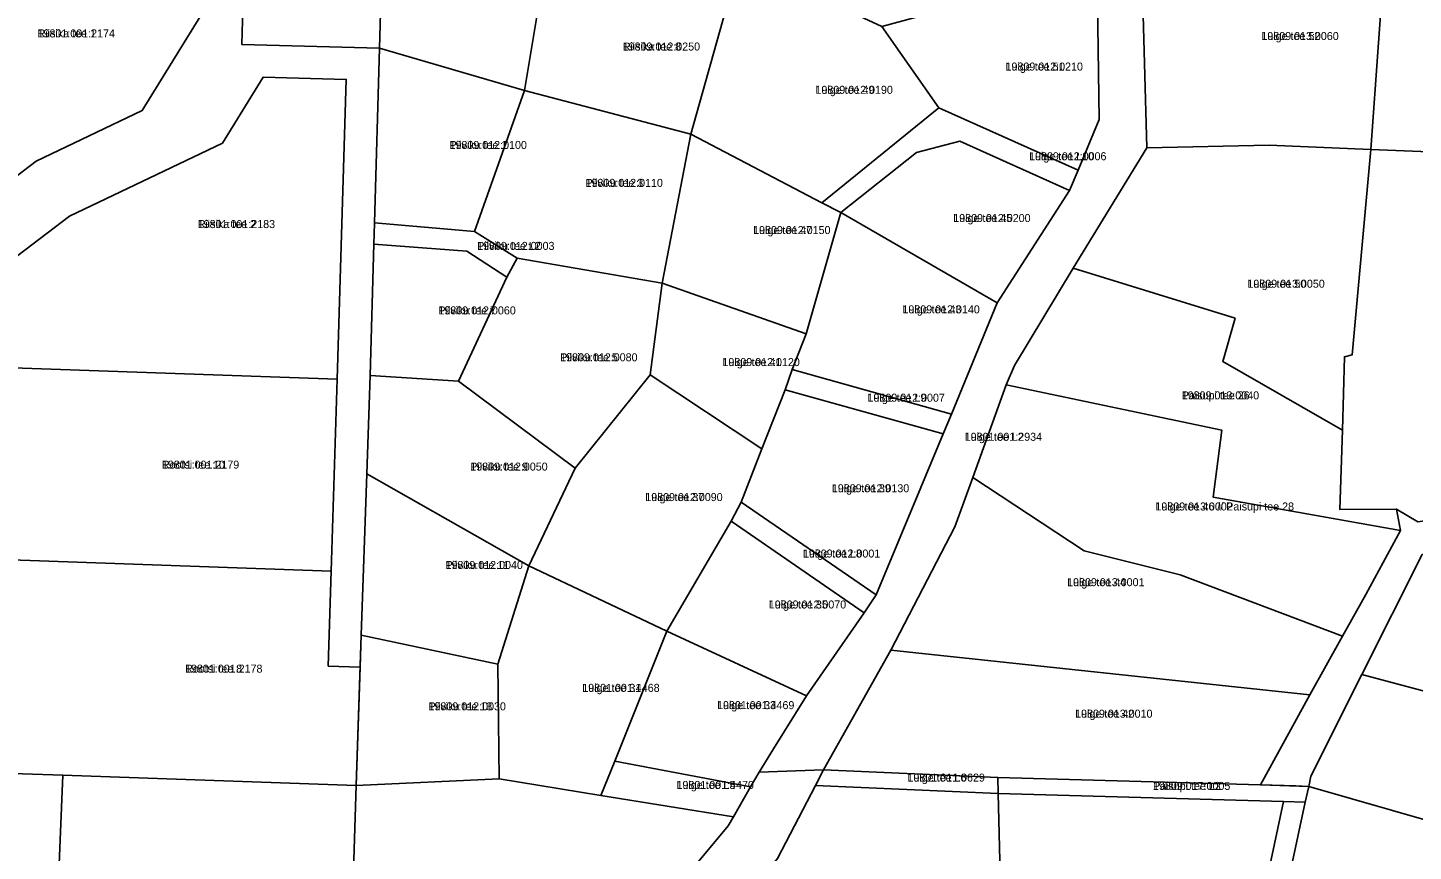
# Model space of a CAD drawing. Extents: x 516875 to 535633, y 6574491 to 6593094.
# Drawn here: x 520301.5 to 520561.2, y 6589156.4 to 6589310.7 of the extents above; entities that cross this region are included whole.
import ezdxf

# ---------------------------------------------------------------- set-up
doc = ezdxf.new("R2010")
doc.units = 0
for name, color, linetype in [('L_AADRESS', 7, 'Continuous'), ('PIIR', 7, 'Continuous'), ('TUNNUS', 7, 'Continuous')]:
    doc.layers.add(name, color=color, linetype=linetype)

msp = doc.modelspace()

# ---------------------------------------------------------------- linework, layer by layer
at = {"layer": 'PIIR'}
for points in [[(520266.75, 6589346.61), (520346.28, 6589333), (520322.95, 6589295.24), (520303.07, 6589285.75), (520283.99, 6589271.23), (520277.85, 6589298.17), (520273.36, 6589316.96), (520268.86, 6589336.91)], [(520368.13, 6589331.22), (520367.43, 6589306.88), (520341.61, 6589307.62), (520341.8, 6589314.33), (520350.17, 6589327.88)], [(520368.13, 6589331.22), (520397.97, 6589319.3), (520394.64, 6589298.97), (520367.43, 6589306.88)], [(520511.29, 6589288.25), (520510.16, 6589328.94), (520548.85, 6589328.43), (520556.15, 6589327.93), (520553.3, 6589287.91), (520534.23, 6589288.73)], [(520577.93, 6589286.9), (520577.49, 6589220.37), (520574.96, 6589219.98), (520575.02, 6589248.32), (520575.07, 6589287.06), (520553.3, 6589287.91), (520556.15, 6589327.93), (520576.39, 6589326.8), (520600.28, 6589325.45), (520618.18, 6589324.4), (520616.19, 6589306.97), (520609.59, 6589303.46), (520608.43, 6589271.8)], [(520397.97, 6589319.3), (520399.1, 6589322.14), (520432.85, 6589315.96), (520425.78, 6589290.79), (520394.64, 6589298.97)], [(520461.58, 6589310.97), (520491.24, 6589319.05), (520493.81, 6589321.41), (520501.99, 6589319.87), (520502.34, 6589293.51), (520498.44, 6589284.01), (520472.3, 6589295.7)], [(520432.85, 6589315.96), (520444.83, 6589318.77), (520461.58, 6589310.97), (520472.3, 6589295.7), (520450.33, 6589277.93), (520425.78, 6589290.79)], [(520367.43, 6589306.88), (520394.64, 6589298.97), (520385.27, 6589272.54), (520366.49, 6589274.18)], [(520345.63, 6589301.5), (520361.2, 6589301.06), (520359.48, 6589244.87), (520289.71, 6589247.33), (520287.04, 6589258.47), (520309.35, 6589275.45), (520337.98, 6589289.11)], [(520425.78, 6589290.79), (520420.41, 6589262.85), (520393.22, 6589267.54), (520385.27, 6589272.54), (520394.64, 6589298.97)], [(520453.94, 6589276.1), (520450.33, 6589277.93), (520472.3, 6589295.7), (520498.44, 6589284.01), (520496.77, 6589280.25), (520476.22, 6589289.49), (520468.09, 6589287.38)], [(520425.78, 6589290.79), (520450.33, 6589277.93), (520453.94, 6589276.1), (520447.41, 6589253.35), (520420.41, 6589262.85)], [(520468.09, 6589287.38), (520476.22, 6589289.49), (520496.77, 6589280.25), (520483.23, 6589259.15), (520453.94, 6589276.1)], [(520527.83, 6589256.28), (520497.49, 6589265.67), (520511.29, 6589288.25), (520534.23, 6589288.73), (520553.3, 6589287.91), (520549.79, 6589249.44), (520548.32, 6589249.08), (520547.95, 6589235.29), (520525.5, 6589248.16)], [(520575.02, 6589248.32), (520574.96, 6589219.98), (520562.08, 6589218.11), (520558.07, 6589220.53), (520547.44, 6589220.46), (520547.95, 6589235.29), (520548.32, 6589249.08), (520549.79, 6589249.44), (520553.3, 6589287.91), (520575.07, 6589287.06)], [(520366.43, 6589272.04), (520366.49, 6589274.18), (520385.27, 6589272.54), (520393.22, 6589267.54), (520391.31, 6589264.01), (520383.81, 6589268.86), (520366.37, 6589270.19)], [(520447.41, 6589253.35), (520453.94, 6589276.1), (520483.23, 6589259.15), (520474.65, 6589238.32), (520444.81, 6589246.67)], [(520366.37, 6589270.19), (520383.81, 6589268.86), (520391.31, 6589264.01), (520382.22, 6589244.52), (520365.66, 6589245.56)], [(520391.31, 6589264.01), (520393.22, 6589267.54), (520420.41, 6589262.85), (520418.19, 6589245.68), (520404.09, 6589228.22), (520382.22, 6589244.52)], [(520486.47, 6589247.46), (520497.49, 6589265.67), (520527.83, 6589256.28), (520525.5, 6589248.16), (520547.95, 6589235.29), (520547.44, 6589220.46), (520558.07, 6589220.53), (520558.82, 6589216.51), (520523.69, 6589222.78), (520525.37, 6589235.3), (520484.9, 6589243.81)], [(520420.41, 6589262.85), (520447.41, 6589253.35), (520444.81, 6589246.67), (520443.49, 6589242.89), (520439.12, 6589231.8), (520418.19, 6589245.68)], [(520359.48, 6589244.87), (520358.38, 6589208.89), (520296.62, 6589211.07), (520295.29, 6589223.99), (520289.71, 6589247.33)], [(520365.66, 6589245.56), (520382.22, 6589244.52), (520404.09, 6589228.22), (520395.4, 6589209.91), (520365.04, 6589227.12)], [(520404.09, 6589228.22), (520418.19, 6589245.68), (520439.12, 6589231.8), (520435.22, 6589221.84), (520433.38, 6589218.28), (520421.27, 6589197.62), (520395.4, 6589209.91)], [(520444.81, 6589246.67), (520474.65, 6589238.32), (520473.1, 6589234.63), (520443.49, 6589242.89)], [(520439.12, 6589231.8), (520443.49, 6589242.89), (520473.1, 6589234.63), (520460.56, 6589204.46), (520435.22, 6589221.84)], [(520517.5, 6589208.2), (520499.52, 6589212.7), (520478.64, 6589226.45), (520484.9, 6589243.81), (520525.37, 6589235.3), (520523.69, 6589222.78), (520558.82, 6589216.51), (520552.34, 6589204.55), (520547.98, 6589196.73)], [(520365.04, 6589227.12), (520395.4, 6589209.91), (520389.63, 6589191.48), (520364.02, 6589196.92)], [(520517.5, 6589208.2), (520547.98, 6589196.73), (520541.84, 6589185.71), (520463.31, 6589194.06), (520475.29, 6589217.18), (520478.64, 6589226.45), (520499.52, 6589212.7)], [(520435.22, 6589221.84), (520460.56, 6589204.46), (520458.27, 6589201.06), (520433.38, 6589218.28)], [(520433.38, 6589218.28), (520458.27, 6589201.06), (520447.51, 6589185.51), (520421.27, 6589197.62)], [(520562.9, 6589212), (520600.25, 6589218.13), (520589.22, 6589181.61), (520588.59, 6589179.63), (520551.6, 6589189.5)], [(520358.38, 6589208.89), (520357.84, 6589191.11), (520363.84, 6589190.92), (520363.06, 6589168.7), (520308.05, 6589170.64), (520292.9, 6589171.17), (520298.63, 6589191.52), (520296.62, 6589211.07)], [(520408.94, 6589166.86), (520389.86, 6589169.95), (520389.63, 6589191.48), (520395.4, 6589209.91), (520421.27, 6589197.62), (520411.58, 6589173.31)], [(520364.02, 6589196.92), (520389.63, 6589191.48), (520389.86, 6589169.95), (520363.06, 6589168.7)], [(520421.27, 6589197.62), (520447.51, 6589185.51), (520441.3, 6589175.63), (520438.61, 6589171.25), (520437.01, 6589168.46), (520411.58, 6589173.31)], [(520541.84, 6589185.71), (520532.56, 6589168.83), (520483.32, 6589170.22), (520450.66, 6589171.69), (520463.31, 6589194.06)], [(520542.03, 6589170.45), (520551.6, 6589189.5), (520588.59, 6589179.63), (520581.6, 6589158.49), (520581.1, 6589157.26), (520541.63, 6589168.57)], [(520411.58, 6589173.31), (520437.01, 6589168.46), (520433.79, 6589162.86), (520408.94, 6589166.86)], [(520363.06, 6589168.7), (520361.3, 6589112.97), (520305.78, 6589114.66), (520308.05, 6589170.64)], [(520433.79, 6589162.86), (520437.01, 6589168.46), (520438.61, 6589171.25), (520450.66, 6589171.69), (520449.14, 6589168.76), (520442.02, 6589155.02), (520399.93, 6589104.46), (520395.68, 6589099.35), (520366.44, 6589064.22), (520358.74, 6589054.89), (520359.72, 6589077.99), (520363.55, 6589077.95), (520432.8, 6589161.14)], [(520450.66, 6589171.69), (520483.32, 6589170.22), (520483.4, 6589167.22), (520449.14, 6589168.76)], [(520483.32, 6589170.22), (520532.56, 6589168.83), (520539.2, 6589168.64), (520541.63, 6589168.57), (520540.99, 6589165.59), (520536.92, 6589165.71), (520483.4, 6589167.22)], [(520360.04, 6589085.09), (520361.3, 6589112.97), (520363.06, 6589168.7), (520389.86, 6589169.95), (520408.94, 6589166.86), (520433.79, 6589162.86), (520432.8, 6589161.14), (520363.55, 6589077.95), (520359.72, 6589077.99)], [(520449.14, 6589168.76), (520483.4, 6589167.22), (520484.02, 6589142.07), (520484.8, 6589111.07), (520445.45, 6589105.59), (520399.93, 6589104.46), (520442.02, 6589155.02)], [(520541.63, 6589168.57), (520581.1, 6589157.26), (520574.27, 6589135.92), (520536.86, 6589146.33), (520540.99, 6589165.59)], [(520483.4, 6589167.22), (520536.92, 6589165.71), (520532.9, 6589146.9), (520532.02, 6589140.71), (520530.04, 6589140.77), (520484.02, 6589142.07)], [(520536.92, 6589165.71), (520540.99, 6589165.59), (520536.86, 6589146.33), (520536.04, 6589140.6), (520532.02, 6589140.71), (520532.9, 6589146.9)]]:
    msp.add_lwpolyline(points, close=True, dxfattribs=at)
for points in [[(520283.99, 6589271.23), (520303.07, 6589285.75), (520322.95, 6589295.24), (520346.28, 6589333)], [(520510.16, 6589328.94), (520511.29, 6589288.25), (520497.49, 6589265.67), (520486.47, 6589247.46), (520484.9, 6589243.81), (520478.64, 6589226.45), (520475.29, 6589217.18), (520463.31, 6589194.06), (520450.66, 6589171.69), (520438.61, 6589171.25), (520441.3, 6589175.63), (520447.51, 6589185.51), (520458.27, 6589201.06), (520460.56, 6589204.46), (520473.1, 6589234.63), (520474.65, 6589238.32), (520483.23, 6589259.15), (520496.77, 6589280.25), (520498.44, 6589284.01), (520502.34, 6589293.51), (520501.99, 6589319.87)], [(520341.8, 6589314.33), (520341.61, 6589307.62), (520367.43, 6589306.88), (520366.49, 6589274.18), (520366.43, 6589272.04), (520366.37, 6589270.19), (520365.66, 6589245.56), (520365.04, 6589227.12), (520364.02, 6589196.92), (520363.84, 6589190.92), (520357.84, 6589191.11), (520358.38, 6589208.89), (520359.48, 6589244.87), (520361.2, 6589301.06), (520345.63, 6589301.5), (520337.98, 6589289.11), (520309.35, 6589275.45), (520287.04, 6589258.47)], [(520562.9, 6589212), (520551.6, 6589189.5), (520542.03, 6589170.45), (520541.63, 6589168.57), (520532.56, 6589168.83), (520541.84, 6589185.71), (520547.98, 6589196.73), (520552.34, 6589204.55), (520558.82, 6589216.51), (520558.07, 6589220.53), (520562.08, 6589218.11)], [(520292.9, 6589171.17), (520308.05, 6589170.64), (520305.78, 6589114.66)]]:
    msp.add_lwpolyline(points, dxfattribs=at)

# ---------------------------------------------------------------- texts
at = {"layer": 'L_AADRESS'}
for s, p in [('Riisika tee 1', (520303.34, 6589308.92)), ('Riisika tee 8', (520413.03, 6589306.46)), ('Luige tee 52', (520532.75, 6589308.43)), ('Luige tee 51', (520484.8, 6589302.71)), ('Luige tee 49', (520449.17, 6589298.35)), ('Pilviku tee 1', (520380.57, 6589288.01)), ('Luige tee L10', (520489.21, 6589285.9)), ('Pilviku tee 3', (520406.06, 6589280.91)), ('Riisika tee 2', (520333.36, 6589273.19)), ('Luige tee 45', (520474.99, 6589274.32)), ('Luige tee 47', (520437.48, 6589272.07)), ('Pilviku tee L2', (520385.74, 6589269.1)), ('Luige tee 50', (520530.13, 6589262.01)), ('Pilviku tee 7', (520378.48, 6589257.01)), ('Luige tee 43', (520465.47, 6589257.21)), ('Pilviku tee 5', (520401.31, 6589248.22)), ('Luige tee 41', (520431.73, 6589247.33)), ('Luige tee L9', (520458.92, 6589240.65)), ('Paisupi tee 26', (520517.83, 6589241.09)), ('Luige tee L2', (520477.14, 6589233.33)), ('Rootsi tee 10', (520326.64, 6589228.11)), ('Pilviku tee 9', (520384.46, 6589227.74)), ('Luige tee 39', (520452.24, 6589223.68)), ('Luige tee 37', (520417.26, 6589222.03)), ('Luige tee 46 // Paisupi tee 28', (520512.89, 6589220.27)), ('Luige tee L8', (520446.81, 6589211.45)), ('Pilviku tee 11', (520379.82, 6589209.3)), ('Luige tee 44', (520496.34, 6589206.08)), ('Luige tee 35', (520440.42, 6589201.9)), ('Rootsi tee 8', (520330.99, 6589189.88)), ('Luige tee 31', (520405.45, 6589186.28)), ('Pilviku tee 13', (520376.63, 6589182.81)), ('Luige tee 33', (520430.71, 6589183.04)), ('Luige tee 42', (520497.84, 6589181.44)), ('Luige tee L6', (520466.42, 6589169.46)), ('Luige tee L5', (520423.12, 6589168.08)), ('Paisupi tee L2', (520512.43, 6589167.9))]:
    msp.add_text(s, height=1.5, dxfattribs=at).set_placement(p)
at = {"layer": 'TUNNUS'}
for s, p in [('19801:001:2174', (520303.34, 6589308.92)), ('19809:012:0250', (520413.03, 6589306.46)), ('19809:013:0060', (520532.75, 6589308.43)), ('19809:012:0210', (520484.8, 6589302.71)), ('19809:012:0190', (520449.17, 6589298.35)), ('19809:012:0100', (520380.57, 6589288.01)), ('19809:012:0006', (520489.21, 6589285.9)), ('19809:012:0110', (520406.06, 6589280.91)), ('19801:001:2183', (520333.36, 6589273.19)), ('19809:012:0200', (520474.99, 6589274.32)), ('19809:012:0150', (520437.48, 6589272.07)), ('19809:012:0003', (520385.74, 6589269.1)), ('19809:013:0050', (520530.13, 6589262.01)), ('19809:012:0060', (520378.48, 6589257.01)), ('19809:012:0140', (520465.47, 6589257.21)), ('19809:012:0080', (520401.31, 6589248.22)), ('19809:012:0120', (520431.73, 6589247.33)), ('19809:012:0007', (520458.92, 6589240.65)), ('19809:013:0040', (520517.83, 6589241.09)), ('19801:001:2934', (520477.14, 6589233.33)), ('19801:001:2179', (520326.64, 6589228.11)), ('19809:012:0050', (520384.46, 6589227.74)), ('19809:012:0130', (520452.24, 6589223.68)), ('19809:012:0090', (520417.26, 6589222.03)), ('19809:013:0002', (520512.89, 6589220.27)), ('19809:012:0001', (520446.81, 6589211.45)), ('19809:012:0040', (520379.82, 6589209.3)), ('19809:013:0001', (520496.34, 6589206.08)), ('19809:012:0070', (520440.42, 6589201.9)), ('19801:001:2178', (520330.99, 6589189.88)), ('19801:001:4468', (520405.45, 6589186.28)), ('19809:012:0030', (520376.63, 6589182.81)), ('19801:001:4469', (520430.71, 6589183.04)), ('19809:013:0010', (520497.84, 6589181.44)), ('19801:011:0629', (520466.42, 6589169.46)), ('19801:001:4470', (520423.12, 6589168.08)), ('19809:017:0005', (520512.43, 6589167.9))]:
    msp.add_text(s, height=1.5, dxfattribs=at).set_placement(p)

doc.saveas('drawing.dxf')
